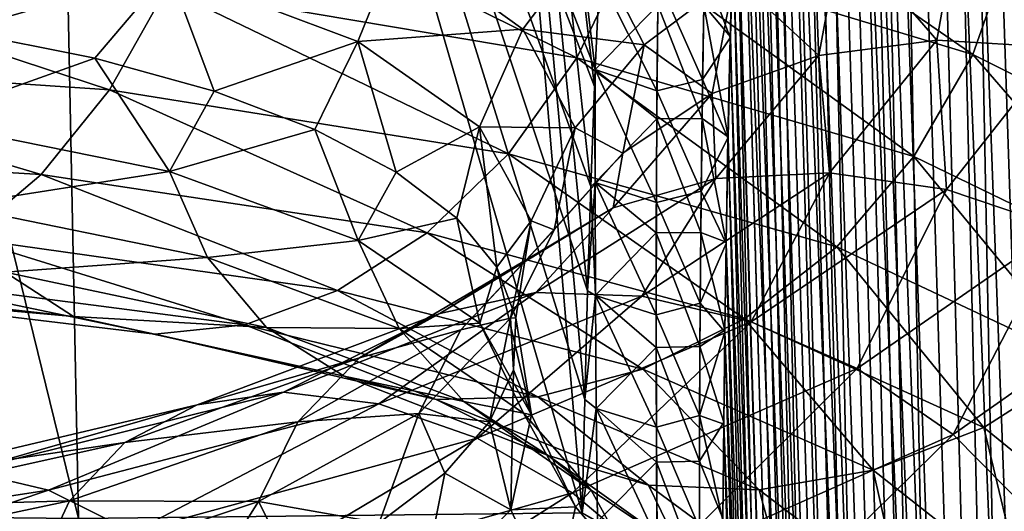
# Model space of a CAD drawing. Header units: metres. Extents: x -80 to 80, y -455 to 95.
# Tile 415 of 656: x 10.8 to 16.14, y -103.14 to -100.48. Entities that reach past the tile are written whole.
import ezdxf

# ---------------------------------------------------------------- set-up
doc = ezdxf.new("R2010")
doc.units = ezdxf.units.M
doc.layers.add('solid_501010_k_01_02', color=7, linetype='CONTINUOUS')

msp = doc.modelspace()

# ---------------------------------------------------------------- linework, layer by layer
at = {"layer": 'solid_501010_k_01_02'}
for points in [[(17.522821, -126.131844, 275.115997), (16.192816, -91.559792, 275.024078), (16.081032, -91.639931, 275.242584)], [(16.989529, -126.09877, 253.892212), (16.081514, -91.639572, 254.758377), (16.193535, -91.559418, 254.977295)], [(17.522821, -126.131844, 275.115997), (16.081032, -91.639931, 275.242584), (15.967918, -91.754051, 275.473877)], [(16.989529, -126.09877, 253.892212), (15.968407, -91.753403, 254.527145), (16.081514, -91.639572, 254.758377)], [(16.98963, -126.098785, 276.107574), (15.967918, -91.754051, 275.473877), (15.852737, -91.908371, 275.721191)], [(16.989529, -126.09877, 253.892212), (15.853196, -91.9077, 254.279831), (15.968407, -91.753403, 254.527145)], [(16.98963, -126.098785, 276.107574), (17.522821, -126.131844, 275.115997), (15.967918, -91.754051, 275.473877)], [(16.98963, -126.098785, 276.107574), (15.852737, -91.908371, 275.721191), (15.734756, -92.112068, 275.988495)], [(16.516302, -125.999146, 252.867722), (15.735222, -92.111176, 254.012589), (15.853196, -91.9077, 254.279831)], [(16.989529, -126.09877, 253.892212), (16.516302, -125.999146, 252.867722), (15.853196, -91.9077, 254.279831)], [(16.516302, -125.999146, 252.867722), (15.613951, -92.376167, 253.720871), (15.735222, -92.111176, 254.012589)], [(16.98963, -126.098785, 276.107574), (15.734756, -92.112068, 275.988495), (15.613559, -92.377159, 276.280121)], [(16.516348, -125.999161, 277.132172), (15.613559, -92.377159, 276.280121), (15.488935, -92.719345, 276.601105)], [(16.516302, -125.999146, 252.867722), (15.48922, -92.71846, 253.399643), (15.613951, -92.376167, 253.720871)], [(16.516348, -125.999161, 277.132172), (16.98963, -126.098785, 276.107574), (15.613559, -92.377159, 276.280121)], [(16.516348, -125.999161, 277.132172), (15.488935, -92.719345, 276.601105), (15.361223, -93.160194, 276.957062)], [(16.10437, -125.831924, 251.81134), (15.361366, -93.159622, 253.04335), (15.48922, -92.71846, 253.399643)], [(16.516302, -125.999146, 252.867722), (16.10437, -125.831924, 251.81134), (15.48922, -92.71846, 253.399643)], [(11.121192, -103.180008, 245.737503), (8.138931, -103.149658, 244.307251), (8.641001, -93.06414, 247.407059)], [(8.138932, -103.149658, 285.692749), (11.12119, -103.180008, 284.262512), (8.641002, -93.06414, 282.592926)], [(11.121192, -103.180008, 245.737503), (8.641001, -93.06414, 247.407059), (10.915533, -93.06414, 248.720276)], [(11.12119, -103.180008, 284.262512), (10.915536, -93.06414, 281.279724), (8.641002, -93.06414, 282.592926)], [(13.850966, -103.14991, 247.605026), (10.915533, -93.06414, 248.720276), (12.994075, -93.06414, 250.32579)], [(13.850966, -103.14991, 247.605026), (11.121192, -103.180008, 245.737503), (10.915533, -93.06414, 248.720276)], [(13.921778, -100.746376, 281.631165), (13.943887, -100.240921, 281.453827), (10.915536, -93.06414, 281.279724)], [(13.918149, -100.837784, 281.662506), (13.921778, -100.746376, 281.631165), (10.915536, -93.06414, 281.279724)], [(13.898149, -101.379623, 281.844452), (13.918149, -100.837784, 281.662506), (10.915536, -93.06414, 281.279724)], [(13.879986, -101.945808, 282.027771), (13.898149, -101.379623, 281.844452), (10.915536, -93.06414, 281.279724)], [(13.86436, -102.536064, 282.211365), (13.879986, -101.945808, 282.027771), (10.915536, -93.06414, 281.279724)], [(13.850947, -103.150269, 282.395081), (13.86436, -102.536064, 282.211365), (10.915536, -93.06414, 281.279724)], [(11.12119, -103.180008, 284.262512), (13.850947, -103.150269, 282.395081), (10.915536, -93.06414, 281.279724)], [(13.864375, -102.535774, 247.788727), (13.850966, -103.14991, 247.605026), (12.994075, -93.06414, 250.32579)], [(13.879979, -101.946007, 247.972183), (13.864375, -102.535774, 247.788727), (12.994075, -93.06414, 250.32579)], [(13.898115, -101.380592, 248.155228), (13.879979, -101.946007, 247.972183), (12.994075, -93.06414, 250.32579)], [(13.918081, -100.839485, 248.336914), (13.898115, -101.380592, 248.155228), (12.994075, -93.06414, 250.32579)], [(13.921797, -100.74588, 248.369003), (13.918081, -100.839485, 248.336914), (12.994075, -93.06414, 250.32579)], [(13.943774, -100.243217, 248.545334), (13.921797, -100.74588, 248.369003), (12.994075, -93.06414, 250.32579)], [(16.516348, -125.999161, 277.132172), (15.361223, -93.160194, 276.957062), (15.296601, -93.424896, 277.149628)], [(16.10437, -125.831924, 251.81134), (15.296672, -93.424629, 252.850601), (15.361366, -93.159622, 253.04335)], [(16.516348, -125.999161, 277.132172), (15.296601, -93.424896, 277.149628), (15.231833, -93.724052, 277.35257)], [(16.10437, -125.831924, 251.81134), (15.23184, -93.723999, 252.647461), (15.296672, -93.424629, 252.850601)], [(16.10437, -125.831924, 251.81134), (15.167321, -94.061356, 252.433853), (15.23184, -93.723999, 252.647461)], [(16.516348, -125.999161, 277.132172), (15.231833, -93.724052, 277.35257), (15.167328, -94.061356, 277.566132)], [(16.104378, -125.831924, 278.188629), (15.167328, -94.061356, 277.566132), (15.10352, -94.440178, 277.790497)], [(16.10437, -125.831924, 251.81134), (15.103535, -94.440117, 252.209549), (15.167321, -94.061356, 252.433853)], [(16.104378, -125.831924, 278.188629), (16.516348, -125.999161, 277.132172), (15.167328, -94.061356, 277.566132)], [(16.104378, -125.831924, 278.188629), (15.10352, -94.440178, 277.790497), (15.040889, -94.864288, 278.025848)], [(15.75559, -125.595337, 250.724228), (15.040908, -94.864159, 251.974228), (15.103535, -94.440117, 252.209549)], [(16.10437, -125.831924, 251.81134), (15.75559, -125.595337, 250.724228), (15.103535, -94.440117, 252.209549)], [(16.104378, -125.831924, 278.188629), (15.040889, -94.864288, 278.025848), (14.97996, -95.339294, 278.2724)], [(15.75559, -125.595337, 250.724228), (14.979994, -95.338982, 251.727737), (15.040908, -94.864159, 251.974228)], [(15.75559, -125.595337, 250.724228), (14.921338, -95.86937, 251.46991), (14.979994, -95.338982, 251.727737)], [(16.104378, -125.831924, 278.188629), (14.97996, -95.339294, 278.2724), (14.940557, -95.686577, 278.443085)], [(16.104378, -125.831924, 278.188629), (14.940557, -95.686577, 278.443085), (14.902303, -96.059784, 278.618896)], [(15.75559, -125.595337, 250.724228), (14.865513, -96.460167, 251.200623), (14.921338, -95.86937, 251.46991)], [(15.755582, -125.595329, 279.275818), (14.902303, -96.059784, 278.618896), (14.865417, -96.461212, 278.799835)], [(15.755582, -125.595329, 279.275818), (16.104378, -125.831924, 278.188629), (14.902303, -96.059784, 278.618896)], [(15.755582, -125.595329, 279.275818), (14.865417, -96.461212, 278.799835), (14.83008, -96.892357, 278.985931)], [(15.472297, -125.286964, 249.607697), (14.830193, -96.890953, 251.014679), (14.865513, -96.460167, 251.200623)], [(15.75559, -125.595337, 250.724228), (15.472297, -125.286964, 249.607697), (14.865513, -96.460167, 251.200623)], [(15.755582, -125.595329, 279.275818), (14.83008, -96.892357, 278.985931), (14.796505, -97.355286, 279.177124)], [(15.472297, -125.286964, 249.607697), (14.796632, -97.353439, 250.823608), (14.830193, -96.890953, 251.014679)], [(15.755582, -125.595329, 279.275818), (14.796505, -97.355286, 279.177124), (14.764911, -97.852371, 279.373474)], [(15.472297, -125.286964, 249.607697), (14.76505, -97.850006, 250.627441), (14.796632, -97.353439, 250.823608)], [(15.755582, -125.595329, 279.275818), (14.764911, -97.852371, 279.373474), (14.735506, -98.38533, 279.57486)], [(15.472297, -125.286964, 249.607697), (14.735657, -98.382339, 250.426224), (14.76505, -97.850006, 250.627441)], [(15.755582, -125.595329, 279.275818), (14.735506, -98.38533, 279.57486), (14.708561, -98.957596, 279.781281)], [(15.472297, -125.286964, 249.607697), (14.70872, -98.953857, 250.220047), (14.735657, -98.382339, 250.426224)], [(15.472289, -125.286957, 280.392334), (14.708561, -98.957596, 279.781281), (14.684273, -99.570488, 279.992584)], [(15.472297, -125.286964, 249.607697), (14.684437, -99.565895, 250.008957), (14.70872, -98.953857, 250.220047)], [(15.472289, -125.286957, 280.392334), (15.755582, -125.595329, 279.275818), (14.708561, -98.957596, 279.781281)], [(14.284167, -99.498413, 1133.357178), (14.103957, -100.101501, 1133.473755), (15.968686, -100.665337, 1130.908936)], [(16.172722, -100.083298, 1130.764404), (14.284167, -99.498413, 1133.357178), (15.968686, -100.665337, 1130.908936)], [(15.472289, -125.286957, 280.392334), (14.684273, -99.570488, 279.992584), (14.668023, -100.060135, 280.154114)], [(15.257281, -124.903725, 248.463303), (14.668184, -100.054878, 249.84758), (14.684437, -99.565895, 250.008957)], [(15.472297, -125.286964, 249.607697), (15.257281, -124.903725, 248.463303), (14.684437, -99.565895, 250.008957)], [(11.835343, -99.702301, 1135.726685), (11.598164, -100.306877, 1135.692993), (13.821315, -100.682228, 1133.479248)], [(14.103957, -100.101501, 1133.473755), (11.835343, -99.702301, 1135.726685), (13.821315, -100.682228, 1133.479248)], [(15.902655, -99.855751, 1120.326416), (16.567511, -99.843895, 1120.347778), (16.432655, -100.627457, 1117.594971)], [(15.258348, -99.989983, 1120.369019), (15.902655, -99.855751, 1120.326416), (15.773212, -100.587463, 1117.673584)], [(15.773212, -100.587463, 1117.673584), (15.902655, -99.855751, 1120.326416), (16.432655, -100.627457, 1117.594971)], [(11.612049, -100.208405, 1127.743896), (10.464921, -100.536392, 1129.555054), (10.256063, -99.922493, 1129.674316)], [(14.675102, -100.245804, 1120.476563), (15.258348, -99.989983, 1120.369019), (15.13415, -100.66967, 1117.8125)], [(15.13415, -100.66967, 1117.8125), (15.258348, -99.989983, 1120.369019), (15.773212, -100.587463, 1117.673584)], [(12.634348, -100.594772, 1125.635376), (11.612049, -100.208405, 1127.743896), (12.856347, -100.042427, 1125.457642)], [(12.634348, -100.594772, 1125.635376), (12.856347, -100.042427, 1125.457642), (13.528344, -100.527481, 1123.191772)], [(13.528344, -100.527481, 1123.191772), (12.856347, -100.042427, 1125.457642), (13.894729, -100.043678, 1123.032959)], [(13.528344, -100.527481, 1123.191772), (13.894729, -100.043678, 1123.032959), (14.185803, -100.612045, 1120.644043)], [(14.185803, -100.612045, 1120.644043), (13.894729, -100.043678, 1123.032959), (14.675102, -100.245804, 1120.476563)], [(14.510138, -100.397446, 249.261963), (14.668184, -100.054878, 249.84758), (14.653626, -100.568542, 249.683502)], [(14.51398, -100.196396, 280.674316), (14.653474, -100.574478, 280.318359), (14.668023, -100.060135, 280.154114)], [(15.472289, -125.286957, 280.392334), (14.668023, -100.060135, 280.154114), (14.653474, -100.574478, 280.318359)], [(15.257281, -124.903725, 248.463303), (14.653626, -100.568542, 249.683502), (14.668184, -100.054878, 249.84758)], [(9.041663, -100.116371, 1137.541992), (8.799799, -100.688797, 1137.339966), (11.287914, -100.85672, 1135.533447)], [(11.598164, -100.306877, 1135.692993), (9.041663, -100.116371, 1137.541992), (11.287914, -100.85672, 1135.533447)], [(14.103957, -100.101501, 1133.473755), (13.821315, -100.682228, 1133.479248), (15.648674, -101.21817, 1130.959595)], [(15.968686, -100.665337, 1130.908936), (14.103957, -100.101501, 1133.473755), (15.648674, -101.21817, 1130.959595)], [(16.172722, -100.083298, 1130.764404), (15.968686, -100.665337, 1130.908936), (17.374533, -101.364937, 1128.098511)], [(11.612049, -100.208405, 1127.743896), (11.208547, -100.684441, 1128.51062), (10.464921, -100.536392, 1129.555054)], [(11.612049, -100.208405, 1127.743896), (11.855939, -100.863998, 1127.409058), (11.208547, -100.684441, 1128.51062)], [(12.634348, -100.594772, 1125.635376), (11.855939, -100.863998, 1127.409058), (11.612049, -100.208405, 1127.743896)], [(14.50311, -100.799416, 280.863678), (14.51398, -100.196396, 280.674316), (14.262148, -100.258064, 281.121521)], [(14.50311, -100.799416, 280.863678), (14.653474, -100.574478, 280.318359), (14.51398, -100.196396, 280.674316)], [(14.255963, -100.86203, 281.311096), (13.943887, -100.240921, 281.453827), (13.921778, -100.746376, 281.631165)], [(14.26062, -100.396301, 248.834595), (13.921797, -100.74588, 248.369003), (13.943774, -100.243217, 248.545334)], [(14.255963, -100.86203, 281.311096), (14.262148, -100.258064, 281.121521), (13.943887, -100.240921, 281.453827)], [(14.185803, -100.612045, 1120.644043), (14.675102, -100.245804, 1120.476563), (14.555652, -100.876663, 1118.006836)], [(14.50311, -100.799416, 280.863678), (14.262148, -100.258064, 281.121521), (14.255963, -100.86203, 281.311096)], [(14.555652, -100.876663, 1118.006836), (14.675102, -100.245804, 1120.476563), (15.13415, -100.66967, 1117.8125)], [(11.598164, -100.306877, 1135.692993), (11.287914, -100.85672, 1135.533447), (13.451595, -101.203857, 1133.371704)], [(13.821315, -100.682228, 1133.479248), (11.598164, -100.306877, 1135.692993), (13.451595, -101.203857, 1133.371704)], [(14.255009, -101.013313, 248.642853), (13.921797, -100.74588, 248.369003), (14.26062, -100.396301, 248.834595)], [(14.500143, -101.012138, 249.071732), (14.255009, -101.013313, 248.642853), (14.26062, -100.396301, 248.834595)], [(14.510138, -100.397446, 249.261963), (14.500143, -101.012138, 249.071732), (14.26062, -100.396301, 248.834595)], [(14.510138, -100.397446, 249.261963), (14.641005, -101.11071, 249.517075), (14.500143, -101.012138, 249.071732)], [(14.510138, -100.397446, 249.261963), (14.653626, -100.568542, 249.683502), (14.641005, -101.11071, 249.517075)], [(10.257431, -101.024643, 1130.211792), (10.464921, -100.536392, 1129.555054), (11.208547, -100.684441, 1128.51062)], [(13.294742, -101.056366, 1123.402832), (12.634348, -100.594772, 1125.635376), (13.528344, -100.527481, 1123.191772)], [(13.294742, -101.056366, 1123.402832), (13.528344, -100.527481, 1123.191772), (13.811743, -101.061607, 1120.857666)], [(13.811743, -101.061607, 1120.857666), (13.528344, -100.527481, 1123.191772), (14.185803, -100.612045, 1120.644043)], [(12.634348, -100.594772, 1125.635376), (12.401783, -101.071297, 1126.258789), (11.855939, -100.863998, 1127.409058)], [(12.634348, -100.594772, 1125.635376), (12.841852, -101.302177, 1125.068604), (12.401783, -101.071297, 1126.258789)], [(13.294742, -101.056366, 1123.402832), (12.841852, -101.302177, 1125.068604), (12.634348, -100.594772, 1125.635376)], [(14.50311, -100.799416, 280.863678), (14.640862, -101.11747, 280.484955), (14.653474, -100.574478, 280.318359)], [(15.472289, -125.286957, 280.392334), (14.653474, -100.574478, 280.318359), (14.640862, -101.11747, 280.484955)], [(15.257281, -124.903725, 248.463303), (14.641005, -101.11071, 249.517075), (14.653626, -100.568542, 249.683502)], [(15.13415, -100.66967, 1117.8125), (15.773212, -100.587463, 1117.673584), (15.190942, -101.305595, 1115.079834)], [(15.190942, -101.305595, 1115.079834), (15.773212, -100.587463, 1117.673584), (15.826041, -101.396851, 1114.903931)], [(15.773212, -100.587463, 1117.673584), (16.432655, -100.627457, 1117.594971), (15.826041, -101.396851, 1114.903931)], [(13.811743, -101.061607, 1120.857666), (14.185803, -100.612045, 1120.644043), (14.070335, -101.200089, 1118.246704)], [(14.070335, -101.200089, 1118.246704), (14.185803, -100.612045, 1120.644043), (14.555652, -100.876663, 1118.006836)], [(15.826041, -101.396851, 1114.903931), (16.432655, -100.627457, 1117.594971), (16.44194, -101.60421, 1114.79541)], [(8.799799, -100.688797, 1137.339966), (8.511497, -101.17231, 1137.005371), (10.918097, -101.315331, 1135.25)], [(11.287914, -100.85672, 1135.533447), (8.799799, -100.688797, 1137.339966), (10.918097, -101.315331, 1135.25)], [(11.613599, -101.299324, 1128.279541), (10.257431, -101.024643, 1130.211792), (11.208547, -100.684441, 1128.51062)], [(11.613599, -101.299324, 1128.279541), (11.208547, -100.684441, 1128.51062), (11.855939, -100.863998, 1127.409058)], [(13.821315, -100.682228, 1133.479248), (13.451595, -101.203857, 1133.371704), (15.230073, -101.706711, 1130.911743)], [(15.648674, -101.21817, 1130.959595), (13.821315, -100.682228, 1133.479248), (15.230073, -101.706711, 1130.911743)], [(14.555652, -100.876663, 1118.006836), (15.13415, -100.66967, 1117.8125), (14.57547, -101.336411, 1115.312744)], [(14.57547, -101.336411, 1115.312744), (15.13415, -100.66967, 1117.8125), (15.190942, -101.305595, 1115.079834)], [(15.968686, -100.665337, 1130.908936), (15.648674, -101.21817, 1130.959595), (17.026348, -101.886574, 1128.19873)], [(17.374533, -101.364937, 1128.098511), (15.968686, -100.665337, 1130.908936), (17.026348, -101.886574, 1128.19873)], [(13.921309, -101.358215, 248.181396), (13.918081, -100.839485, 248.336914), (13.921797, -100.74588, 248.369003)], [(13.921275, -101.35865, 281.818756), (13.921778, -100.746376, 281.631165), (13.918149, -100.837784, 281.662506)], [(14.252511, -101.467827, 281.493561), (13.921778, -100.746376, 281.631165), (13.921275, -101.35865, 281.818756)], [(13.921309, -101.358215, 248.181396), (13.921797, -100.74588, 248.369003), (14.255009, -101.013313, 248.642853)], [(14.252511, -101.467827, 281.493561), (14.255963, -100.86203, 281.311096), (13.921778, -100.746376, 281.631165)], [(14.495196, -101.404686, 281.045959), (14.50311, -100.799416, 280.863678), (14.255963, -100.86203, 281.311096)], [(14.495196, -101.404686, 281.045959), (14.640862, -101.11747, 280.484955), (14.50311, -100.799416, 280.863678)], [(11.287914, -100.85672, 1135.533447), (10.918097, -101.315331, 1135.25), (13.010891, -101.631233, 1133.150635)], [(13.451595, -101.203857, 1133.371704), (11.287914, -100.85672, 1135.533447), (13.010891, -101.631233, 1133.150635)], [(13.921309, -101.358215, 248.181396), (13.898115, -101.380592, 248.155228), (13.918081, -100.839485, 248.336914)], [(13.921275, -101.35865, 281.818756), (13.918149, -100.837784, 281.662506), (13.898149, -101.379623, 281.844452)], [(14.495196, -101.404686, 281.045959), (14.255963, -100.86203, 281.311096), (14.252511, -101.467827, 281.493561)], [(11.613599, -101.299324, 1128.279541), (11.855939, -100.863998, 1127.409058), (12.401783, -101.071297, 1126.258789)], [(14.018328, -101.495171, 1115.591675), (14.555652, -100.876663, 1118.006836), (14.57547, -101.336411, 1115.312744)], [(14.070335, -101.200089, 1118.246704), (14.555652, -100.876663, 1118.006836), (14.018328, -101.495171, 1115.591675)], [(13.921309, -101.358215, 248.181396), (14.255009, -101.013313, 248.642853), (14.252172, -101.632195, 248.45842)], [(14.493097, -101.629082, 248.888672), (14.252172, -101.632195, 248.45842), (14.255009, -101.013313, 248.642853)], [(14.500143, -101.012138, 249.071732), (14.493097, -101.629082, 248.888672), (14.255009, -101.013313, 248.642853)], [(14.500143, -101.012138, 249.071732), (14.63039, -101.681931, 249.348343), (14.493097, -101.629082, 248.888672)], [(14.500143, -101.012138, 249.071732), (14.641005, -101.11071, 249.517075), (14.63039, -101.681931, 249.348343)], [(10.43885, -101.482704, 1130.606934), (10.257431, -101.024643, 1130.211792), (11.613599, -101.299324, 1128.279541)], [(12.636034, -101.673431, 1126.168457), (11.613599, -101.299324, 1128.279541), (12.401783, -101.071297, 1126.258789)], [(12.636034, -101.673431, 1126.168457), (12.401783, -101.071297, 1126.258789), (12.841852, -101.302177, 1125.068604)], [(13.294742, -101.056366, 1123.402832), (13.171907, -101.552429, 1123.847534), (12.841852, -101.302177, 1125.068604)], [(13.294742, -101.056366, 1123.402832), (13.38872, -101.817673, 1122.604858), (13.171907, -101.552429, 1123.847534)], [(13.573247, -101.566017, 1121.103149), (13.38872, -101.817673, 1122.604858), (13.294742, -101.056366, 1123.402832)], [(13.573247, -101.566017, 1121.103149), (13.294742, -101.056366, 1123.402832), (13.811743, -101.061607, 1120.857666)], [(13.573247, -101.566017, 1121.103149), (13.811743, -101.061607, 1120.857666), (13.69932, -101.614899, 1118.515259)], [(13.69932, -101.614899, 1118.515259), (13.811743, -101.061607, 1120.857666), (14.070335, -101.200089, 1118.246704)], [(14.495196, -101.404686, 281.045959), (14.630261, -101.689819, 280.653961), (14.640862, -101.11747, 280.484955)], [(15.472289, -125.286957, 280.392334), (14.640862, -101.11747, 280.484955), (14.630261, -101.689819, 280.653961)], [(15.257281, -124.903725, 248.463303), (14.63039, -101.681931, 249.348343), (14.641005, -101.11071, 249.517075)], [(10.918097, -101.315331, 1135.25), (8.511497, -101.17231, 1137.005371), (10.509561, -101.660454, 1134.86084)], [(13.451595, -101.203857, 1133.371704), (13.010891, -101.631233, 1133.150635), (14.731101, -102.097374, 1130.762573)], [(15.230073, -101.706711, 1130.911743), (13.451595, -101.203857, 1133.371704), (14.731101, -102.097374, 1130.762573)], [(13.550926, -101.776321, 1115.9021), (14.070335, -101.200089, 1118.246704), (14.018328, -101.495171, 1115.591675)], [(13.69932, -101.614899, 1118.515259), (14.070335, -101.200089, 1118.246704), (13.550926, -101.776321, 1115.9021)], [(15.648674, -101.21817, 1130.959595), (15.230073, -101.706711, 1130.911743), (16.570894, -102.338028, 1128.216919)], [(17.026348, -101.886574, 1128.19873), (15.648674, -101.21817, 1130.959595), (16.570894, -102.338028, 1128.216919)], [(11.819003, -101.765869, 1128.644165), (10.43885, -101.482704, 1130.606934), (11.613599, -101.299324, 1128.279541)], [(10.918097, -101.315331, 1135.25), (10.509561, -101.660454, 1134.86084), (12.524047, -101.943741, 1132.830688)], [(13.010891, -101.631233, 1133.150635), (10.918097, -101.315331, 1135.25), (12.524047, -101.943741, 1132.830688)], [(11.819003, -101.765869, 1128.644165), (11.613599, -101.299324, 1128.279541), (12.636034, -101.673431, 1126.168457)], [(12.636034, -101.673431, 1126.168457), (12.841852, -101.302177, 1125.068604), (13.171907, -101.552429, 1123.847534)], [(13.59883, -101.955887, 1112.933716), (14.57547, -101.336411, 1115.312744), (14.173061, -101.97435, 1112.612183)], [(14.018328, -101.495171, 1115.591675), (14.57547, -101.336411, 1115.312744), (13.59883, -101.955887, 1112.933716)], [(14.173061, -101.97435, 1112.612183), (15.190942, -101.305595, 1115.079834), (14.765606, -102.114777, 1112.344116)], [(14.57547, -101.336411, 1115.312744), (15.190942, -101.305595, 1115.079834), (14.173061, -101.97435, 1112.612183)], [(15.190942, -101.305595, 1115.079834), (15.826041, -101.396851, 1114.903931), (14.765606, -102.114777, 1112.344116)], [(13.9232, -101.970032, 248.001373), (13.879979, -101.946007, 247.972183), (13.898115, -101.380592, 248.155228)], [(13.921275, -101.35865, 281.818756), (13.898149, -101.379623, 281.844452), (13.879986, -101.945808, 282.027771)], [(13.923143, -101.970451, 281.998779), (13.921275, -101.35865, 281.818756), (13.879986, -101.945808, 282.027771)], [(13.921309, -101.358215, 248.181396), (13.9232, -101.970032, 248.001373), (13.898115, -101.380592, 248.155228)], [(14.251532, -102.075317, 281.669281), (13.921275, -101.35865, 281.818756), (13.923143, -101.970451, 281.998779)], [(14.251532, -102.075317, 281.669281), (14.252511, -101.467827, 281.493561), (13.921275, -101.35865, 281.818756)], [(13.921309, -101.358215, 248.181396), (14.252172, -101.632195, 248.45842), (13.9232, -101.970032, 248.001373)], [(14.765606, -102.114777, 1112.344116), (15.826041, -101.396851, 1114.903931), (15.340236, -102.367989, 1112.145874)], [(15.826041, -101.396851, 1114.903931), (16.44194, -101.60421, 1114.79541), (15.340236, -102.367989, 1112.145874)], [(14.489956, -102.012001, 281.221558), (14.495196, -101.404686, 281.045959), (14.252511, -101.467827, 281.493561)], [(14.489956, -102.012001, 281.221558), (14.630261, -101.689819, 280.653961), (14.495196, -101.404686, 281.045959)], [(10.722533, -101.844032, 1131.052612), (10.43885, -101.482704, 1130.606934), (11.819003, -101.765869, 1128.644165)], [(13.07902, -102.068405, 1113.292603), (14.018328, -101.495171, 1115.591675), (13.59883, -101.955887, 1112.933716)], [(13.550926, -101.776321, 1115.9021), (14.018328, -101.495171, 1115.591675), (13.07902, -102.068405, 1113.292603)], [(14.489956, -102.012001, 281.221558), (14.252511, -101.467827, 281.493561), (14.251532, -102.075317, 281.669281)], [(13.296515, -102.12204, 1123.933105), (12.636034, -101.673431, 1126.168457), (13.171907, -101.552429, 1123.847534)], [(13.296515, -102.12204, 1123.933105), (13.171907, -101.552429, 1123.847534), (13.38872, -101.817673, 1122.604858)], [(13.573247, -101.566017, 1121.103149), (13.491106, -102.093246, 1121.349976), (13.38872, -101.817673, 1122.604858)], [(13.462765, -102.09449, 1118.795288), (13.491106, -102.093246, 1121.349976), (13.573247, -101.566017, 1121.103149)], [(13.462765, -102.09449, 1118.795288), (13.573247, -101.566017, 1121.103149), (13.69932, -101.614899, 1118.515259)], [(15.340236, -102.367989, 1112.145874), (16.44194, -101.60421, 1114.79541), (15.860831, -102.724869, 1112.033203)], [(16.44194, -101.60421, 1114.79541), (16.999924, -101.921707, 1114.764648), (15.860831, -102.724869, 1112.033203)], [(10.509561, -101.660454, 1134.86084), (10.087996, -101.879311, 1134.39502), (12.021676, -102.13044, 1132.436523)], [(12.524047, -101.943741, 1132.830688), (10.509561, -101.660454, 1134.86084), (12.021676, -102.13044, 1132.436523)], [(13.010891, -101.631233, 1133.150635), (12.524047, -101.943741, 1132.830688), (14.17989, -102.371483, 1130.522583)], [(14.731101, -102.097374, 1130.762573), (13.010891, -101.631233, 1133.150635), (14.17989, -102.371483, 1130.522583)], [(13.193607, -102.156837, 1116.224243), (13.69932, -101.614899, 1118.515259), (13.550926, -101.776321, 1115.9021)], [(13.462765, -102.09449, 1118.795288), (13.69932, -101.614899, 1118.515259), (13.193607, -102.156837, 1116.224243)], [(13.9232, -101.970032, 248.001373), (14.252172, -101.632195, 248.45842), (14.251855, -102.252808, 248.28093)], [(14.48874, -102.248077, 248.712418), (14.251855, -102.252808, 248.28093), (14.252172, -101.632195, 248.45842)], [(14.493097, -101.629082, 248.888672), (14.48874, -102.248077, 248.712418), (14.252172, -101.632195, 248.45842)], [(14.493097, -101.629082, 248.888672), (14.623363, -102.159645, 249.21167), (14.48874, -102.248077, 248.712418)], [(14.493097, -101.629082, 248.888672), (14.63039, -101.681931, 249.348343), (14.623363, -102.159645, 249.21167)], [(12.859522, -102.149704, 1126.499023), (11.819003, -101.765869, 1128.644165), (12.636034, -101.673431, 1126.168457)], [(12.859522, -102.149704, 1126.499023), (12.636034, -101.673431, 1126.168457), (13.296515, -102.12204, 1123.933105)], [(14.489956, -102.012001, 281.221558), (14.62325, -102.168571, 280.790833), (14.630261, -101.689819, 280.653961)], [(15.472289, -125.286957, 280.392334), (14.630261, -101.689819, 280.653961), (14.62325, -102.168571, 280.790833)], [(15.257281, -124.903725, 248.463303), (14.623363, -102.159645, 249.21167), (14.63039, -101.681931, 249.348343)], [(15.230073, -101.706711, 1130.911743), (14.731101, -102.097374, 1130.762573), (16.027994, -102.687485, 1128.147095)], [(16.570894, -102.338028, 1128.216919), (15.230073, -101.706711, 1130.911743), (16.027994, -102.687485, 1128.147095)], [(12.140193, -102.143936, 1129.042358), (10.722533, -101.844032, 1131.052612), (11.819003, -101.765869, 1128.644165)], [(12.140193, -102.143936, 1129.042358), (11.819003, -101.765869, 1128.644165), (12.859522, -102.149704, 1126.499023)], [(12.642937, -102.309052, 1113.6698), (13.550926, -101.776321, 1115.9021), (13.07902, -102.068405, 1113.292603)], [(13.193607, -102.156837, 1116.224243), (13.550926, -101.776321, 1115.9021), (12.642937, -102.309052, 1113.6698)], [(13.575058, -102.618317, 1121.630127), (13.296515, -102.12204, 1123.933105), (13.38872, -101.817673, 1122.604858)], [(13.575058, -102.618317, 1121.630127), (13.38872, -101.817673, 1122.604858), (13.491106, -102.093246, 1121.349976)], [(11.093124, -102.084373, 1131.523071), (9.308802, -101.888924, 1133.348633), (10.722533, -101.844032, 1131.052612)], [(11.093124, -102.084373, 1131.523071), (10.722533, -101.844032, 1131.052612), (12.140193, -102.143936, 1129.042358)], [(9.679177, -101.959518, 1133.881348), (9.308802, -101.888924, 1133.348633), (11.093124, -102.084373, 1131.523071)], [(10.087996, -101.879311, 1134.39502), (9.679177, -101.959518, 1133.881348), (11.534494, -102.180756, 1131.992554)], [(12.021676, -102.13044, 1132.436523), (10.087996, -101.879311, 1134.39502), (11.534494, -102.180756, 1131.992554)], [(15.860831, -102.724869, 1112.033203), (16.999924, -101.921707, 1114.764648), (16.297941, -103.168213, 1112.013306)], [(11.534494, -102.180756, 1131.992554), (9.679177, -101.959518, 1133.881348), (11.093124, -102.084373, 1131.523071)], [(12.524047, -101.943741, 1132.830688), (12.021676, -102.13044, 1132.436523), (13.6111, -102.520248, 1130.21106)], [(12.23203, -102.495056, 1110.735596), (13.59883, -101.955887, 1112.933716), (12.748546, -102.55925, 1110.332886)], [(13.07902, -102.068405, 1113.292603), (13.59883, -101.955887, 1112.933716), (12.23203, -102.495056, 1110.735596)], [(14.17989, -102.371483, 1130.522583), (12.524047, -101.943741, 1132.830688), (13.6111, -102.520248, 1130.21106)], [(13.59883, -101.955887, 1112.933716), (14.173061, -101.97435, 1112.612183), (12.748546, -102.55925, 1110.332886)], [(12.748546, -102.55925, 1110.332886), (14.173061, -101.97435, 1112.612183), (13.281535, -102.745293, 1109.980835)], [(14.173061, -101.97435, 1112.612183), (14.765606, -102.114777, 1112.344116), (13.281535, -102.745293, 1109.980835)], [(13.923143, -101.970451, 281.998779), (13.879986, -101.945808, 282.027771), (13.86436, -102.536064, 282.211365)], [(13.927207, -102.583603, 282.17215), (13.923143, -101.970451, 281.998779), (13.86436, -102.536064, 282.211365)], [(13.9232, -101.970032, 248.001373), (13.864375, -102.535774, 247.788727), (13.879979, -101.946007, 247.972183)], [(13.9232, -101.970032, 248.001373), (13.927281, -102.583206, 247.828049), (13.864375, -102.535774, 247.788727)], [(14.252804, -102.684364, 281.838562), (13.923143, -101.970451, 281.998779), (13.927207, -102.583603, 282.17215)], [(14.252804, -102.684364, 281.838562), (14.251532, -102.075317, 281.669281), (13.923143, -101.970451, 281.998779)], [(13.9232, -101.970032, 248.001373), (14.251855, -102.252808, 248.28093), (13.927281, -102.583206, 247.828049)], [(14.48716, -102.621185, 281.390778), (14.489956, -102.012001, 281.221558), (14.251532, -102.075317, 281.669281)], [(14.48716, -102.621185, 281.390778), (14.62325, -102.168571, 280.790833), (14.489956, -102.012001, 281.221558)], [(12.559781, -102.408356, 1129.451294), (11.093124, -102.084373, 1131.523071), (12.140193, -102.143936, 1129.042358)], [(11.534494, -102.180756, 1131.992554), (11.093124, -102.084373, 1131.523071), (12.559781, -102.408356, 1129.451294)], [(11.764464, -102.564682, 1111.167603), (13.07902, -102.068405, 1113.292603), (12.23203, -102.495056, 1110.735596)], [(12.642937, -102.309052, 1113.6698), (13.07902, -102.068405, 1113.292603), (11.764464, -102.564682, 1111.167603)], [(14.48716, -102.621185, 281.390778), (14.251532, -102.075317, 281.669281), (14.252804, -102.684364, 281.838562)], [(12.021676, -102.13044, 1132.436523), (11.534494, -102.180756, 1131.992554), (13.059506, -102.535255, 1129.847656)], [(13.6111, -102.520248, 1130.21106), (12.021676, -102.13044, 1132.436523), (13.059506, -102.535255, 1129.847656)], [(13.208989, -102.546761, 1126.844849), (12.140193, -102.143936, 1129.042358), (12.859522, -102.149704, 1126.499023)], [(12.559781, -102.408356, 1129.451294), (12.140193, -102.143936, 1129.042358), (13.208989, -102.546761, 1126.844849)], [(13.531685, -102.608986, 1124.227295), (12.859522, -102.149704, 1126.499023), (13.296515, -102.12204, 1123.933105)], [(12.965785, -102.611969, 1116.53772), (13.349091, -102.656296, 1118.842285), (13.462765, -102.09449, 1118.795288)], [(12.965785, -102.611969, 1116.53772), (13.462765, -102.09449, 1118.795288), (13.193607, -102.156837, 1116.224243)], [(13.281535, -102.745293, 1109.980835), (14.765606, -102.114777, 1112.344116), (13.798409, -103.041069, 1109.700562)], [(13.531685, -102.608986, 1124.227295), (13.296515, -102.12204, 1123.933105), (13.575058, -102.618317, 1121.630127)], [(13.462765, -102.09449, 1118.795288), (13.349091, -102.656296, 1118.842285), (13.47811, -102.37439, 1120.092529)], [(13.462765, -102.09449, 1118.795288), (13.47811, -102.37439, 1120.092529), (13.491106, -102.093246, 1121.349976)], [(13.575058, -102.618317, 1121.630127), (13.491106, -102.093246, 1121.349976), (13.47811, -102.37439, 1120.092529)], [(14.765606, -102.114777, 1112.344116), (15.340236, -102.367989, 1112.145874), (13.798409, -103.041069, 1109.700562)], [(14.731101, -102.097374, 1130.762573), (14.17989, -102.371483, 1130.522583), (15.428256, -102.918427, 1127.995239)], [(16.027994, -102.687485, 1128.147095), (14.731101, -102.097374, 1130.762573), (15.428256, -102.918427, 1127.995239)], [(13.059506, -102.535255, 1129.847656), (11.534494, -102.180756, 1131.992554), (12.559781, -102.408356, 1129.451294)], [(12.30956, -102.656715, 1114.042603), (13.193607, -102.156837, 1116.224243), (12.642937, -102.309052, 1113.6698)], [(12.965785, -102.611969, 1116.53772), (13.193607, -102.156837, 1116.224243), (12.30956, -102.656715, 1114.042603)], [(13.208989, -102.546761, 1126.844849), (12.859522, -102.149704, 1126.499023), (13.531685, -102.608986, 1124.227295)], [(14.48716, -102.621185, 281.390778), (14.617708, -102.668633, 280.928925), (14.62325, -102.168571, 280.790833)], [(14.48874, -102.248077, 248.712418), (14.623363, -102.159645, 249.21167), (14.617803, -102.658737, 249.073776)], [(15.472289, -125.286957, 280.392334), (14.62325, -102.168571, 280.790833), (14.617708, -102.668633, 280.928925)], [(15.257281, -124.903725, 248.463303), (14.617803, -102.658737, 249.073776), (14.623363, -102.159645, 249.21167)], [(14.48874, -102.248077, 248.712418), (14.48682, -102.868942, 248.542679), (14.251855, -102.252808, 248.28093)], [(14.48874, -102.248077, 248.712418), (14.617803, -102.658737, 249.073776), (14.48682, -102.868942, 248.542679)], [(13.927281, -102.583206, 247.828049), (14.251855, -102.252808, 248.28093), (14.253811, -102.875008, 248.110046)], [(14.48682, -102.868942, 248.542679), (14.253811, -102.875008, 248.110046), (14.251855, -102.252808, 248.28093)], [(11.372212, -102.767738, 1111.605835), (12.642937, -102.309052, 1113.6698), (11.764464, -102.564682, 1111.167603)], [(12.30956, -102.656715, 1114.042603), (12.642937, -102.309052, 1113.6698), (11.372212, -102.767738, 1111.605835)], [(16.570894, -102.338028, 1128.216919), (16.027994, -102.687485, 1128.147095), (16.865772, -103.370537, 1125.373413)], [(13.665516, -102.838402, 1127.185425), (12.559781, -102.408356, 1129.451294), (13.208989, -102.546761, 1126.844849)], [(13.059506, -102.535255, 1129.847656), (12.559781, -102.408356, 1129.451294), (13.665516, -102.838402, 1127.185425)], [(13.464561, -103.133377, 1119.318848), (13.47811, -102.37439, 1120.092529), (13.349091, -102.656296, 1118.842285)], [(13.464561, -103.133377, 1119.318848), (13.575058, -102.618317, 1121.630127), (13.47811, -102.37439, 1120.092529)], [(14.17989, -102.371483, 1130.522583), (13.6111, -102.520248, 1130.21106), (14.80939, -103.024506, 1127.775391)], [(13.798409, -103.041069, 1109.700562), (15.340236, -102.367989, 1112.145874), (14.266681, -103.434517, 1109.512939)], [(15.428256, -102.918427, 1127.995239), (14.17989, -102.371483, 1130.522583), (14.80939, -103.024506, 1127.775391)], [(15.340236, -102.367989, 1112.145874), (15.860831, -102.724869, 1112.033203), (14.266681, -103.434517, 1109.512939)], [(10.514251, -102.922539, 1108.77356), (12.23203, -102.495056, 1110.735596), (10.958231, -103.027542, 1108.299561)], [(11.764464, -102.564682, 1111.167603), (12.23203, -102.495056, 1110.735596), (10.514251, -102.922539, 1108.77356)], [(12.23203, -102.495056, 1110.735596), (12.748546, -102.55925, 1110.332886), (10.958231, -103.027542, 1108.299561)], [(10.112347, -102.95388, 1109.269775), (11.764464, -102.564682, 1111.167603), (10.514251, -102.922539, 1108.77356)], [(11.372212, -102.767738, 1111.605835), (11.764464, -102.564682, 1111.167603), (10.112347, -102.95388, 1109.269775)], [(10.958231, -103.027542, 1108.299561), (12.748546, -102.55925, 1110.332886), (11.41637, -103.254303, 1107.873779)], [(12.748546, -102.55925, 1110.332886), (13.281535, -102.745293, 1109.980835), (11.41637, -103.254303, 1107.873779)], [(13.6111, -102.520248, 1130.21106), (13.059506, -102.535255, 1129.847656), (14.209236, -102.999741, 1127.500854)], [(14.209236, -102.999741, 1127.500854), (13.059506, -102.535255, 1129.847656), (13.665516, -102.838402, 1127.185425)], [(13.899419, -103.026749, 1124.516968), (13.208989, -102.546761, 1126.844849), (13.531685, -102.608986, 1124.227295)], [(13.665516, -102.838402, 1127.185425), (13.208989, -102.546761, 1126.844849), (13.899419, -103.026749, 1124.516968)], [(14.80939, -103.024506, 1127.775391), (13.6111, -102.520248, 1130.21106), (14.209236, -102.999741, 1127.500854)], [(13.927207, -102.583603, 282.17215), (13.86436, -102.536064, 282.211365), (13.850947, -103.150269, 282.395081)], [(13.927281, -102.583206, 247.828049), (13.850966, -103.14991, 247.605026), (13.864375, -102.535774, 247.788727)], [(12.097003, -103.088409, 1114.387939), (12.749911, -103.203148, 1116.400635), (12.965785, -102.611969, 1116.53772)], [(12.097003, -103.088409, 1114.387939), (12.965785, -102.611969, 1116.53772), (12.30956, -102.656715, 1114.042603)], [(12.965785, -102.611969, 1116.53772), (12.749911, -103.203148, 1116.400635), (13.105551, -102.934151, 1117.608521)], [(12.965785, -102.611969, 1116.53772), (13.105551, -102.934151, 1117.608521), (13.349091, -102.656296, 1118.842285)], [(13.815154, -103.116577, 1121.886719), (13.575058, -102.618317, 1121.630127), (13.464561, -103.133377, 1119.318848)], [(13.815154, -103.116577, 1121.886719), (13.531685, -102.608986, 1124.227295), (13.575058, -102.618317, 1121.630127)], [(13.899419, -103.026749, 1124.516968), (13.531685, -102.608986, 1124.227295), (13.815154, -103.116577, 1121.886719)], [(13.933244, -103.198021, 282.339111), (13.927207, -102.583603, 282.17215), (13.850947, -103.150269, 282.395081)], [(13.927281, -102.583206, 247.828049), (13.933331, -103.197632, 247.661057), (13.850966, -103.14991, 247.605026)], [(14.25611, -103.294853, 282.00174), (13.927207, -102.583603, 282.17215), (13.933244, -103.198021, 282.339111)], [(14.25611, -103.294853, 282.00174), (14.252804, -102.684364, 281.838562), (13.927207, -102.583603, 282.17215)], [(13.927281, -102.583206, 247.828049), (14.253811, -102.875008, 248.110046), (13.933331, -103.197632, 247.661057)], [(14.486585, -103.232094, 281.553894), (14.48716, -102.621185, 281.390778), (14.252804, -102.684364, 281.838562)], [(14.486585, -103.232094, 281.553894), (14.613702, -103.191467, 281.068207), (14.48716, -102.621185, 281.390778)], [(14.48716, -102.621185, 281.390778), (14.613702, -103.191467, 281.068207), (14.617708, -102.668633, 280.928925)], [(11.072343, -103.084923, 1112.025024), (12.30956, -102.656715, 1114.042603), (11.372212, -102.767738, 1111.605835)], [(12.097003, -103.088409, 1114.387939), (12.30956, -102.656715, 1114.042603), (11.072343, -103.084923, 1112.025024)], [(13.464561, -103.133377, 1119.318848), (13.349091, -102.656296, 1118.842285), (13.105551, -102.934151, 1117.608521)], [(14.48682, -102.868942, 248.542679), (14.617803, -102.658737, 249.073776), (14.613769, -103.180763, 248.934616)], [(15.472289, -125.286957, 280.392334), (14.617708, -102.668633, 280.928925), (14.613702, -103.191467, 281.068207)], [(15.257281, -124.903725, 248.463303), (14.613769, -103.180763, 248.934616), (14.617803, -102.658737, 249.073776)], [(14.486585, -103.232094, 281.553894), (14.252804, -102.684364, 281.838562), (14.25611, -103.294853, 282.00174)], [(14.266681, -103.434517, 1109.512939), (15.860831, -102.724869, 1112.033203), (14.659858, -103.906227, 1109.429443)], [(15.860831, -102.724869, 1112.033203), (16.297941, -103.168213, 1112.013306), (14.659858, -103.906227, 1109.429443)], [(16.027994, -102.687485, 1128.147095), (15.428256, -102.918427, 1127.995239), (16.234686, -103.554756, 1125.315674)], [(16.865772, -103.370537, 1125.373413), (16.027994, -102.687485, 1128.147095), (16.234686, -103.554756, 1125.315674)], [(9.77518, -103.12339, 1109.761597), (11.372212, -102.767738, 1111.605835), (10.112347, -102.95388, 1109.269775)], [(11.072343, -103.084923, 1112.025024), (11.372212, -102.767738, 1111.605835), (9.77518, -103.12339, 1109.761597)], [(11.41637, -103.254303, 1107.873779), (13.281535, -102.745293, 1109.980835), (11.860659, -103.588066, 1107.521606)], [(13.281535, -102.745293, 1109.980835), (13.798409, -103.041069, 1109.700562), (11.860659, -103.588066, 1107.521606)], [(14.379807, -103.347984, 1124.78479), (13.665516, -102.838402, 1127.185425), (13.899419, -103.026749, 1124.516968)], [(14.209236, -102.999741, 1127.500854), (13.665516, -102.838402, 1127.185425), (14.379807, -103.347984, 1124.78479)], [(13.933331, -103.197632, 247.661057), (14.253811, -102.875008, 248.110046), (14.257819, -103.498665, 247.94545)], [(14.48682, -102.868942, 248.542679), (14.487108, -103.491531, 248.379135), (14.253811, -102.875008, 248.110046)], [(14.487108, -103.491531, 248.379135), (14.257819, -103.498665, 247.94545), (14.253811, -102.875008, 248.110046)], [(14.48682, -102.868942, 248.542679), (14.613769, -103.180763, 248.934616), (14.487108, -103.491531, 248.379135)], [(10.514251, -102.922539, 1108.77356), (10.958231, -103.027542, 1108.299561), (8.853702, -103.350052, 1106.561523)], [(12.967515, -103.637726, 1117.058105), (13.105551, -102.934151, 1117.608521), (12.749911, -103.203148, 1116.400635)], [(12.967515, -103.637726, 1117.058105), (13.464561, -103.133377, 1119.318848), (13.105551, -102.934151, 1117.608521)], [(15.428256, -102.918427, 1127.995239), (14.80939, -103.024506, 1127.775391), (15.583472, -103.614601, 1125.193359)], [(16.234686, -103.554756, 1125.315674), (15.428256, -102.918427, 1127.995239), (15.583472, -103.614601, 1125.193359)], [(8.853702, -103.350052, 1106.561523), (10.958231, -103.027542, 1108.299561), (9.223856, -103.611404, 1106.074463)], [(10.958231, -103.027542, 1108.299561), (11.41637, -103.254303, 1107.873779), (9.223856, -103.611404, 1106.074463)], [(11.860659, -103.588066, 1107.521606), (13.798409, -103.041069, 1109.700562), (12.263169, -104.014153, 1107.268433)], [(13.798409, -103.041069, 1109.700562), (14.266681, -103.434517, 1109.512939), (12.263169, -104.014153, 1107.268433)], [(14.190591, -103.556152, 1122.118408), (13.899419, -103.026749, 1124.516968), (13.815154, -103.116577, 1121.886719)], [(14.379807, -103.347984, 1124.78479), (13.899419, -103.026749, 1124.516968), (14.190591, -103.556152, 1122.118408)], [(14.951948, -103.546707, 1125.013916), (14.209236, -102.999741, 1127.500854), (14.379807, -103.347984, 1124.78479)], [(14.80939, -103.024506, 1127.775391), (14.209236, -102.999741, 1127.500854), (14.951948, -103.546707, 1125.013916)], [(15.583472, -103.614601, 1125.193359), (14.80939, -103.024506, 1127.775391), (14.951948, -103.546707, 1125.013916)], [(9.517422, -103.413368, 1110.221436), (11.072343, -103.084923, 1112.025024), (9.77518, -103.12339, 1109.761597)], [(10.881149, -103.494896, 1112.399414), (11.072343, -103.084923, 1112.025024), (9.517422, -103.413368, 1110.221436)], [(10.881149, -103.494896, 1112.399414), (12.097003, -103.088409, 1114.387939), (11.072343, -103.084923, 1112.025024)], [(10.881149, -103.494896, 1112.399414), (11.713564, -103.695114, 1114.098755), (12.097003, -103.088409, 1114.387939)], [(12.097003, -103.088409, 1114.387939), (11.713564, -103.695114, 1114.098755), (12.284656, -103.458366, 1115.227783)], [(12.097003, -103.088409, 1114.387939), (12.284656, -103.458366, 1115.227783), (12.749911, -103.203148, 1116.400635)], [(13.702703, -103.643242, 1119.537598), (13.464561, -103.133377, 1119.318848), (12.967515, -103.637726, 1117.058105)], [(13.702703, -103.643242, 1119.537598), (13.815154, -103.116577, 1121.886719), (13.464561, -103.133377, 1119.318848)], [(14.190591, -103.556152, 1122.118408), (13.815154, -103.116577, 1121.886719), (13.702703, -103.643242, 1119.537598)]]:
    msp.add_3dface(points, dxfattribs=at)

doc.saveas('drawing.dxf')
